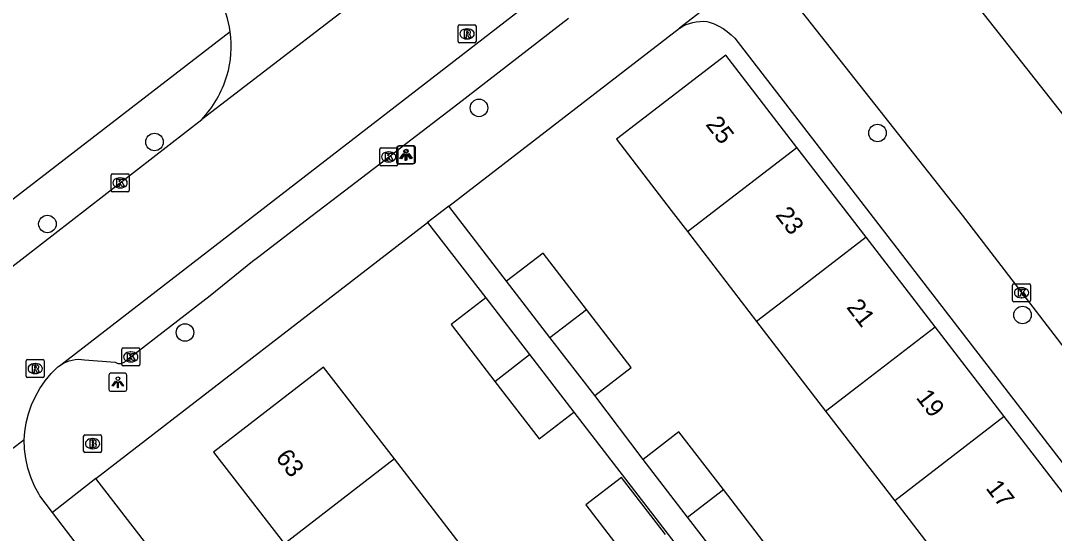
# Model space of a CAD drawing. Extents: x 159222 to 160346, y 381249 to 382166.
# Drawn here: x 159667.6 to 159725.2, y 381534.9 to 381563.4 of the extents above; entities that cross this region are included whole.
import ezdxf

# ---------------------------------------------------------------- set-up
doc = ezdxf.new("R2010")
doc.units = 0
for name, color, linetype in [('IMGEO_Boom', 7, 'Continuous'), ('IMGEO_Brandkraan', 7, 'Continuous'), ('IMGEO_Kolk', 7, 'Continuous'), ('IMGEO_Lichtpunt', 7, 'Continuous'), ('IMGEO_Pand', 7, 'Continuous'), ('IMGEO_Pand_nummerreeks', 7, 'Continuous'), ('IMGEO_Parkeervlak_gesloten', 7, 'Continuous'), ('IMGEO_Parkeervlak_open', 7, 'Continuous'), ('IMGEO_Rijbaan_lokaal_gesloten', 7, 'Continuous'), ('IMGEO_Rijbaan_lokaal_open', 7, 'Continuous'), ('IMGEO_Rioolput', 7, 'Continuous'), ('IMGEO_Voetpad_open', 7, 'Continuous')]:
    doc.layers.add(name, color=color, linetype=linetype)

msp = doc.modelspace()

# ---------------------------------------------------------------- linework, layer by layer
at = {"layer": 'IMGEO_Boom'}
for centre in [(159693.182, 381558.578), (159715.39, 381557.179), (159675.097, 381556.679), (159669.131, 381552.108), (159723.476, 381547.034), (159676.795, 381546.06)]:
    msp.add_circle(centre, 0.489, dxfattribs=at)
at = {"layer": 'IMGEO_Brandkraan'}
for p, q in [((159671.147, 381539.436), (159671.147, 381540.288)), ((159671.222, 381540.362), (159672.074, 381540.362)), ((159671.635, 381540.142), (159671.66, 381540.142)), ((159672.148, 381540.288), (159672.148, 381539.436)), ((159671.658, 381539.582), (159671.633, 381539.582)), ((159672.074, 381539.362), (159671.222, 381539.362))]:
    msp.add_line(p, q, dxfattribs=at)
for points in [[(159671.147, 381539.436), (159671.147, 381540.288)], [(159671.222, 381540.362), (159672.074, 381540.362)], [(159671.495, 381540.062), (159671.495, 381539.662), (159671.708, 381539.662)], [(159671.726, 381540.062), (159671.495, 381540.062)], [(159671.674, 381539.981), (159671.62, 381539.981), (159671.62, 381539.905)], [(159672.148, 381540.288), (159672.148, 381539.436)], [(159671.62, 381539.905), (159671.673, 381539.905)], [(159671.682, 381539.829), (159671.62, 381539.829), (159671.62, 381539.748)], [(159671.62, 381539.748), (159671.682, 381539.748)], [(159672.074, 381539.362), (159671.222, 381539.362)]]:
    msp.add_lwpolyline(points, dxfattribs=at)
for centre, radius, start, end in [((159671.224, 381540.286), 0.0765, 91.55205, 178.44795), ((159671.224, 381540.286), 0.0765, 91.55205, 178.44795), ((159671.675, 381539.943), 0.0379, 267.82845, 90.93552), ((159671.73, 381539.917), 0.145, 59.4692, 91.53667), ((159671.755, 381539.964), 0.0922, 285.51372, 58.15012), ((159672.072, 381540.286), 0.0765, 1.55205, 88.44795), ((159672.072, 381540.286), 0.0765, 1.55205, 88.44795), ((159671.224, 381539.438), 0.0765, 181.55205, 268.44795), ((159671.224, 381539.438), 0.0765, 181.55205, 268.44795), ((159671.683, 381539.788), 0.0404, 269.87594, 90.50774), ((159671.714, 381539.913), 0.251, 268.66757, 293.53466), ((159671.76, 381539.772), 0.105, 301.31148, 78.98903), ((159672.072, 381539.438), 0.0765, 271.55205, 358.44795), ((159672.072, 381539.438), 0.0765, 271.55205, 358.44795)]:
    msp.add_arc(centre, radius, start, end, dxfattribs=at)
for centre, major_axis, ratio, start_param, end_param in [((159671.634, 381539.862), (-0.387, 0.002), 0.722429, 4.712389, 7.853982), ((159671.659, 381539.862), (-0.39, 0.002), 0.717154, 1.570796, 4.712389)]:
    msp.add_ellipse(centre, major_axis=major_axis, ratio=ratio, start_param=start_param, end_param=end_param, dxfattribs=at)
at = {"layer": 'IMGEO_Kolk'}
for p, q in [((159687.651, 381555.423), (159687.651, 381556.275)), ((159687.726, 381556.349), (159688.578, 381556.349)), ((159688.139, 381556.129), (159688.164, 381556.129)), ((159688.652, 381556.275), (159688.652, 381555.423)), ((159688.162, 381555.569), (159688.137, 381555.569)), ((159688.578, 381555.349), (159687.726, 381555.349)), ((159672.681, 381553.973), (159672.681, 381554.825)), ((159672.756, 381554.899), (159673.608, 381554.899)), ((159673.169, 381554.679), (159673.194, 381554.679)), ((159673.682, 381554.825), (159673.682, 381553.973)), ((159673.608, 381553.899), (159672.756, 381553.899)), ((159673.192, 381554.119), (159673.167, 381554.119)), ((159722.92, 381547.849), (159722.92, 381548.701)), ((159722.995, 381548.775), (159723.847, 381548.775)), ((159723.921, 381548.701), (159723.921, 381547.849)), ((159723.408, 381548.555), (159723.433, 381548.555)), ((159723.847, 381547.775), (159722.995, 381547.775)), ((159723.431, 381547.995), (159723.406, 381547.995)), ((159673.349, 381545.196), (159674.201, 381545.196)), ((159673.274, 381544.27), (159673.274, 381545.122)), ((159673.762, 381544.976), (159673.787, 381544.976)), ((159674.275, 381545.122), (159674.275, 381544.27)), ((159674.201, 381544.196), (159673.349, 381544.196)), ((159673.785, 381544.416), (159673.76, 381544.416))]:
    msp.add_line(p, q, dxfattribs=at)
for points in [[(159687.651, 381555.423), (159687.651, 381556.275)], [(159687.726, 381556.349), (159688.578, 381556.349)], [(159688.652, 381556.275), (159688.652, 381555.423)], [(159687.972, 381556.049), (159688.095, 381556.049), (159688.095, 381555.898), (159688.225, 381556.049), (159688.389, 381556.049), (159688.243, 381555.898), (159688.396, 381555.649), (159688.244, 381555.649), (159688.159, 381555.813), (159688.095, 381555.746), (159688.095, 381555.649), (159687.972, 381555.649), (159687.972, 381556.049)], [(159688.578, 381555.349), (159687.726, 381555.349)], [(159672.681, 381553.973), (159672.681, 381554.825)], [(159672.756, 381554.899), (159673.608, 381554.899)], [(159673.002, 381554.599), (159673.125, 381554.599), (159673.125, 381554.448), (159673.255, 381554.599), (159673.419, 381554.599), (159673.273, 381554.448), (159673.426, 381554.199), (159673.274, 381554.199), (159673.189, 381554.363), (159673.125, 381554.296), (159673.125, 381554.199), (159673.002, 381554.199), (159673.002, 381554.599)], [(159673.682, 381554.825), (159673.682, 381553.973)], [(159673.608, 381553.899), (159672.756, 381553.899)], [(159722.92, 381547.849), (159722.92, 381548.701)], [(159722.995, 381548.775), (159723.847, 381548.775)], [(159723.921, 381548.701), (159723.921, 381547.849)], [(159723.241, 381548.475), (159723.364, 381548.475), (159723.364, 381548.324), (159723.494, 381548.475), (159723.658, 381548.475), (159723.512, 381548.324), (159723.665, 381548.075), (159723.513, 381548.075), (159723.428, 381548.239), (159723.364, 381548.172), (159723.364, 381548.075), (159723.241, 381548.075), (159723.241, 381548.475)], [(159723.847, 381547.775), (159722.995, 381547.775)], [(159673.349, 381545.196), (159674.201, 381545.196)], [(159673.274, 381544.27), (159673.274, 381545.122)], [(159673.595, 381544.896), (159673.718, 381544.896), (159673.718, 381544.745), (159673.848, 381544.896), (159674.012, 381544.896), (159673.866, 381544.745), (159674.019, 381544.496), (159673.867, 381544.496), (159673.782, 381544.66), (159673.718, 381544.593), (159673.718, 381544.496), (159673.595, 381544.496), (159673.595, 381544.896)], [(159674.275, 381545.122), (159674.275, 381544.27)], [(159674.201, 381544.196), (159673.349, 381544.196)]]:
    msp.add_lwpolyline(points, dxfattribs=at)
for centre, start, end in [((159687.728, 381556.273), 91.55205, 178.44795), ((159687.728, 381556.273), 91.55205, 178.44795), ((159688.576, 381556.273), 1.55205, 88.44795), ((159688.576, 381556.273), 1.55205, 88.44795), ((159687.728, 381555.425), 181.55205, 268.44795), ((159687.728, 381555.425), 181.55205, 268.44795), ((159688.576, 381555.425), 271.55205, 358.44795), ((159688.576, 381555.425), 271.55205, 358.44795), ((159672.758, 381554.823), 91.55205, 178.44795), ((159672.758, 381554.823), 91.55205, 178.44795), ((159673.606, 381554.823), 1.55205, 88.44795), ((159673.606, 381554.823), 1.55205, 88.44795), ((159672.758, 381553.975), 181.55205, 268.44795), ((159672.758, 381553.975), 181.55205, 268.44795), ((159673.606, 381553.975), 271.55205, 358.44795), ((159673.606, 381553.975), 271.55205, 358.44795), ((159722.997, 381548.699), 91.55205, 178.44795), ((159722.997, 381548.699), 91.55205, 178.44795), ((159723.845, 381548.699), 1.55205, 88.44795), ((159723.845, 381548.699), 1.55205, 88.44795), ((159722.997, 381547.851), 181.55205, 268.44795), ((159722.997, 381547.851), 181.55205, 268.44795), ((159723.845, 381547.851), 271.55205, 358.44795), ((159723.845, 381547.851), 271.55205, 358.44795), ((159673.351, 381545.12), 91.55205, 178.44795), ((159673.351, 381545.12), 91.55205, 178.44795), ((159674.199, 381545.12), 1.55205, 88.44795), ((159674.199, 381545.12), 1.55205, 88.44795), ((159673.351, 381544.272), 181.55205, 268.44795), ((159673.351, 381544.272), 181.55205, 268.44795), ((159674.199, 381544.272), 271.55205, 358.44795), ((159674.199, 381544.272), 271.55205, 358.44795)]:
    msp.add_arc(centre, 0.0765, start, end, dxfattribs=at)
for centre, major_axis, ratio, start_param, end_param in [((159688.138, 381555.849), (-0.387, 0.002), 0.722429, 4.712389, 7.853982), ((159688.163, 381555.849), (-0.39, 0.002), 0.717154, 1.570796, 4.712389), ((159673.168, 381554.399), (-0.387, 0.002), 0.722429, 4.712389, 7.853982), ((159673.193, 381554.399), (-0.39, 0.002), 0.717154, 1.570796, 4.712389), ((159723.407, 381548.275), (-0.387, 0.002), 0.722429, 4.712389, 7.853982), ((159723.432, 381548.275), (-0.39, 0.002), 0.717154, 1.570796, 4.712389), ((159673.761, 381544.696), (-0.387, 0.002), 0.722429, 4.712389, 7.853982), ((159673.786, 381544.696), (-0.39, 0.002), 0.717154, 1.570796, 4.712389)]:
    msp.add_ellipse(centre, major_axis=major_axis, ratio=ratio, start_param=start_param, end_param=end_param, dxfattribs=at)
at = {"layer": 'IMGEO_Lichtpunt'}
for p, q in [((159688.588, 381556.357), (159688.588, 381555.55)), ((159688.588, 381556.357), (159688.588, 381555.55)), ((159688.642, 381556.374), (159688.642, 381555.567)), ((159688.642, 381556.374), (159688.642, 381555.567)), ((159689.49, 381556.452), (159688.682, 381556.452)), ((159689.49, 381556.452), (159688.682, 381556.452)), ((159689.544, 381556.469), (159688.736, 381556.469)), ((159689.544, 381556.469), (159688.736, 381556.469)), ((159689.584, 381555.55), (159689.584, 381556.357)), ((159689.584, 381555.55), (159689.584, 381556.357)), ((159689.638, 381555.567), (159689.638, 381556.374)), ((159689.638, 381555.567), (159689.638, 381556.374)), ((159688.682, 381555.456), (159689.49, 381555.456)), ((159688.682, 381555.456), (159689.49, 381555.456)), ((159688.736, 381555.473), (159689.544, 381555.473)), ((159688.736, 381555.473), (159689.544, 381555.473)), ((159672.559, 381543.688), (159672.559, 381542.881)), ((159672.559, 381543.688), (159672.559, 381542.881)), ((159673.461, 381543.783), (159672.653, 381543.783)), ((159673.461, 381543.783), (159672.653, 381543.783)), ((159673.555, 381542.881), (159673.555, 381543.688)), ((159673.555, 381542.881), (159673.555, 381543.688)), ((159672.653, 381542.787), (159673.461, 381542.787)), ((159672.653, 381542.787), (159673.461, 381542.787))]:
    msp.add_line(p, q, dxfattribs=at)
for points in [[(159688.962, 381556.021), (159689.001, 381555.993), (159688.813, 381555.731), (159688.775, 381555.758), (159688.962, 381556.021)], [(159689.016, 381556.038), (159689.055, 381556.01), (159688.867, 381555.748), (159688.829, 381555.775), (159689.016, 381556.038)], [(159689.064, 381555.973), (159689.111, 381555.973), (159689.111, 381555.651), (159689.064, 381555.651), (159689.064, 381555.973)], [(159689.118, 381555.99), (159689.165, 381555.99), (159689.165, 381555.668), (159689.118, 381555.668), (159689.118, 381555.99)], [(159689.174, 381555.993), (159689.212, 381556.02), (159689.399, 381555.758), (159689.36, 381555.73), (159689.174, 381555.993)], [(159689.228, 381556.01), (159689.266, 381556.037), (159689.453, 381555.775), (159689.414, 381555.747), (159689.228, 381556.01)], [(159672.933, 381543.352), (159672.972, 381543.324), (159672.784, 381543.062), (159672.746, 381543.089), (159672.933, 381543.352)], [(159673.035, 381543.304), (159673.082, 381543.304), (159673.082, 381542.982), (159673.035, 381542.982), (159673.035, 381543.304)], [(159673.145, 381543.324), (159673.183, 381543.351), (159673.37, 381543.089), (159673.331, 381543.061), (159673.145, 381543.324)]]:
    msp.add_lwpolyline(points, dxfattribs=at)
for centre in [(159689.087, 381556.155), (159689.141, 381556.172), (159673.058, 381543.486)]:
    msp.add_circle(centre, 0.0994, dxfattribs=at)
for centre, start, end in [((159688.682, 381556.357), 90, 180), ((159688.682, 381556.357), 90, 180), ((159688.736, 381556.374), 90, 180), ((159688.736, 381556.374), 90, 180), ((159689.49, 381556.357), 0, 90), ((159689.49, 381556.357), 0, 90), ((159689.544, 381556.374), 0, 90), ((159689.544, 381556.374), 0, 90), ((159688.682, 381555.55), 180, 270), ((159688.682, 381555.55), 180, 270), ((159688.736, 381555.567), 180, 270), ((159688.736, 381555.567), 180, 270), ((159689.49, 381555.55), 270, 0), ((159689.49, 381555.55), 270, 360), ((159689.544, 381555.567), 270, 0), ((159689.544, 381555.567), 270, 360), ((159672.653, 381543.688), 90, 180), ((159672.653, 381543.688), 90, 180), ((159673.461, 381543.688), 0, 90), ((159673.461, 381543.688), 0, 90), ((159672.653, 381542.881), 180, 270), ((159672.653, 381542.881), 180, 270), ((159673.461, 381542.881), 270, 0), ((159673.461, 381542.881), 270, 360)]:
    msp.add_arc(centre, 0.0946, start, end, dxfattribs=at)
at = {"layer": 'IMGEO_Pand'}
for points in [[(159710.897, 381556.378), (159706.936, 381561.522), (159700.838, 381556.828), (159703.888, 381552.866), (159704.8, 381551.682)], [(159704.8, 381551.682), (159706.662, 381553.116), (159710.897, 381556.378)], [(159714.753, 381551.369), (159710.897, 381556.378)], [(159704.8, 381551.682), (159708.656, 381546.673)], [(159714.753, 381551.369), (159710.712, 381548.257), (159708.656, 381546.673)], [(159718.598, 381546.376), (159714.753, 381551.369)], [(159699.173, 381547.347), (159696.755, 381550.488), (159694.72, 381548.92)], [(159697.138, 381545.78), (159694.72, 381548.92)], [(159693.561, 381547.992), (159691.628, 381546.503), (159694.069, 381543.333)], [(159693.561, 381547.992), (159696, 381544.824)], [(159697.138, 381545.78), (159699.173, 381547.347)], [(159699.634, 381542.538), (159701.669, 381544.105), (159699.173, 381547.347)], [(159708.656, 381546.673), (159712.5, 381541.681)], [(159712.5, 381541.681), (159714.494, 381543.216), (159718.598, 381546.376)], [(159722.448, 381541.375), (159718.598, 381546.376)], [(159699.634, 381542.538), (159697.138, 381545.78)], [(159694.069, 381543.333), (159696, 381544.824)], [(159696, 381544.824), (159698.469, 381541.618)], [(159688.475, 381539.014), (159684.526, 381544.128), (159678.385, 381539.387), (159682.335, 381534.273)], [(159694.069, 381543.333), (159696.536, 381540.13), (159698.469, 381541.618)], [(159712.5, 381541.681), (159716.351, 381536.679)], [(159722.448, 381541.375), (159718.069, 381538.002), (159716.351, 381536.679)], [(159726.383, 381536.264), (159722.448, 381541.375)], [(159706.805, 381537.297), (159704.326, 381540.518), (159702.33, 381538.982)], [(159688.475, 381539.014), (159682.335, 381534.273)], [(159692.326, 381534.026), (159688.475, 381539.014)], [(159704.809, 381535.761), (159702.33, 381538.982)], [(159703.58, 381534.795), (159701.131, 381537.978), (159699.144, 381536.448), (159701.596, 381533.263)], [(159704.809, 381535.761), (159706.805, 381537.297)], [(159707.246, 381532.595), (159709.242, 381534.132), (159706.805, 381537.297)], [(159716.351, 381536.679), (159720.285, 381531.57), (159722.649, 381533.39), (159724.651, 381530.79)], [(159707.246, 381532.595), (159704.809, 381535.761)]]:
    msp.add_lwpolyline(points, dxfattribs=at)
at = {"layer": 'IMGEO_Parkeervlak_gesloten'}
msp.add_lwpolyline([(159669.88, 381544.26), (159670.03, 381544.346), (159670.186, 381544.419), (159670.349, 381544.477), (159670.516, 381544.521), (159670.686, 381544.55), (159670.858, 381544.563), (159671.031, 381544.561), (159671.203, 381544.543), (159672.899, 381544.402), (159672.939, 381544.381), (159672.98, 381544.363), (159673.023, 381544.349), (159673.067, 381544.339), (159673.112, 381544.333), (159673.157, 381544.331), (159673.202, 381544.333), (159673.247, 381544.339), (159673.291, 381544.349), (159673.334, 381544.363), (159673.375, 381544.381), (159673.415, 381544.402), (159673.453, 381544.427), (159673.488, 381544.455), (159673.521, 381544.486), (159673.551, 381544.52), (159673.577, 381544.557), (159673.587, 381544.572), (159673.774, 381544.696), (159678.199, 381548.116), (159680.567, 381550.036), (159680.833, 381550.24), (159683.804, 381552.517), (159684.983, 381553.422), (159687.963, 381555.706), (159689.149, 381556.615), (159691.999, 381558.814), (159698.177, 381563.581)], dxfattribs=at)
at = {"layer": 'IMGEO_Parkeervlak_open'}
for points in [[(159691.497, 381553.096), (159704.352, 381563.016)], [(159671.829, 381537.917), (159690.322, 381552.189)]]:
    msp.add_lwpolyline(points, dxfattribs=at)
at = {"layer": 'IMGEO_Rijbaan_lokaal_gesloten'}
for points in [[(159714.692, 381572.442), (159714.959, 381572.017), (159715.125, 381571.791), (159716.782, 381569.632), (159717.739, 381568.362), (159728.347, 381554.892), (159735.349, 381545.855)], [(159669.88, 381544.26), (159701.586, 381568.776)], [(159689.155, 381566.722), (159677.732, 381557.93)], [(159709.042, 381566.641), (159710.036, 381565.36), (159711.418, 381563.617), (159720.102, 381552.591), (159728.968, 381541.067)], [(159667.146, 381549.71), (159669.544, 381551.57), (159677.732, 381557.93)], [(159667.838, 381540.098), (159667.87, 381540.518), (159667.951, 381541.029), (159668.078, 381541.532), (159668.248, 381542.021), (159668.462, 381542.493), (159668.717, 381542.944), (159669.011, 381543.37), (159669.343, 381543.769), (159669.708, 381544.136), (159669.739, 381544.16), (159669.88, 381544.26)], [(159661.541, 381535.255), (159667.838, 381540.098)]]:
    msp.add_lwpolyline(points, dxfattribs=at)
at = {"layer": 'IMGEO_Rijbaan_lokaal_open'}
for points in [[(159669.416, 381536.026), (159668.715, 381536.948), (159668.671, 381537.022), (159668.419, 381537.496), (159668.21, 381537.992), (159668.047, 381538.503), (159667.93, 381539.028), (159667.86, 381539.561), (159667.838, 381540.098)], [(159672.284, 381532.256), (159669.416, 381536.026)]]:
    msp.add_lwpolyline(points, dxfattribs=at)
for centre, radius, start, end in [((159673.31, 381562.003), 6.054, 7.73808, 46.1132), ((159673.592, 381561.987), 5.777, 343.74134, 8.26708), ((159673.119, 381562.213), 6.294, 317.12178, 342.97459)]:
    msp.add_arc(centre, radius, start, end, dxfattribs=at)
at = {"layer": 'IMGEO_Rioolput'}
for p, q in [((159692.018, 381562.279), (159692.018, 381563.131)), ((159692.093, 381563.205), (159692.945, 381563.205)), ((159693.019, 381563.131), (159693.019, 381562.279)), ((159692.529, 381562.425), (159692.504, 381562.425)), ((159692.506, 381562.985), (159692.531, 381562.985)), ((159692.945, 381562.205), (159692.093, 381562.205)), ((159667.951, 381543.619), (159667.951, 381544.471)), ((159668.026, 381544.545), (159668.878, 381544.545)), ((159668.439, 381544.325), (159668.464, 381544.325)), ((159668.952, 381544.471), (159668.952, 381543.619)), ((159668.878, 381543.545), (159668.026, 381543.545)), ((159668.462, 381543.765), (159668.437, 381543.765))]:
    msp.add_line(p, q, dxfattribs=at)
for points in [[(159692.018, 381562.279), (159692.018, 381563.131)], [(159692.093, 381563.205), (159692.945, 381563.205)], [(159693.019, 381563.131), (159693.019, 381562.279)], [(159692.607, 381562.903), (159692.355, 381562.905), (159692.355, 381562.505)], [(159692.355, 381562.505), (159692.479, 381562.505), (159692.479, 381562.667), (159692.49, 381562.667)], [(159692.533, 381562.824), (159692.479, 381562.824), (159692.479, 381562.743)], [(159692.479, 381562.743), (159692.531, 381562.743)], [(159692.537, 381562.638), (159692.608, 381562.505), (159692.748, 381562.505), (159692.683, 381562.631)], [(159692.945, 381562.205), (159692.093, 381562.205)], [(159667.951, 381543.619), (159667.951, 381544.471)], [(159668.026, 381544.545), (159668.878, 381544.545)], [(159668.54, 381544.243), (159668.288, 381544.245), (159668.288, 381543.845)], [(159668.288, 381543.845), (159668.412, 381543.845), (159668.412, 381544.007), (159668.423, 381544.007)], [(159668.466, 381544.164), (159668.412, 381544.164), (159668.412, 381544.083)], [(159668.412, 381544.083), (159668.464, 381544.083)], [(159668.952, 381544.471), (159668.952, 381543.619)], [(159668.878, 381543.545), (159668.026, 381543.545)], [(159668.47, 381543.978), (159668.541, 381543.845), (159668.681, 381543.845), (159668.616, 381543.971)]]:
    msp.add_lwpolyline(points, dxfattribs=at)
for centre, radius, start, end in [((159692.095, 381563.129), 0.0765, 91.55205, 178.44795), ((159692.095, 381563.129), 0.0765, 91.55205, 178.44795), ((159692.943, 381563.129), 0.0765, 1.55205, 88.44795), ((159692.943, 381563.129), 0.0765, 1.55205, 88.44795), ((159692.489, 381562.614), 0.0533, 26.02933, 88.69889), ((159692.515, 381562.932), 0.19, 274.7715, 282.96867), ((159692.539, 381562.728), 0.0964, 77.00612, 93.18647), ((159692.553, 381562.785), 0.0378, 276.66336, 79.67722), ((159692.606, 381562.793), 0.109, 350.36119, 89.41601), ((159692.604, 381562.793), 0.112, 277.58423, 350.98172), ((159692.588, 381562.578), 0.108, 29.51342, 73.79051), ((159692.095, 381562.281), 0.0765, 181.55205, 268.44795), ((159692.095, 381562.281), 0.0765, 181.55205, 268.44795), ((159692.943, 381562.281), 0.0765, 271.55205, 358.44795), ((159692.943, 381562.281), 0.0765, 271.55205, 358.44795), ((159668.028, 381544.469), 0.0765, 91.55205, 178.44795), ((159668.028, 381544.469), 0.0765, 91.55205, 178.44795), ((159668.422, 381543.954), 0.0533, 26.02933, 88.69889), ((159668.448, 381544.272), 0.19, 274.7715, 282.96867), ((159668.472, 381544.068), 0.0964, 77.00612, 93.18647), ((159668.486, 381544.125), 0.0378, 276.66336, 79.67722), ((159668.539, 381544.133), 0.109, 350.36119, 89.41601), ((159668.537, 381544.133), 0.112, 277.58423, 350.98172), ((159668.521, 381543.918), 0.108, 29.51342, 73.79051), ((159668.876, 381544.469), 0.0765, 1.55205, 88.44795), ((159668.876, 381544.469), 0.0765, 1.55205, 88.44795), ((159668.028, 381543.621), 0.0765, 181.55205, 268.44795), ((159668.028, 381543.621), 0.0765, 181.55205, 268.44795), ((159668.876, 381543.621), 0.0765, 271.55205, 358.44795), ((159668.876, 381543.621), 0.0765, 271.55205, 358.44795)]:
    msp.add_arc(centre, radius, start, end, dxfattribs=at)
for centre, major_axis, ratio, start_param, end_param in [((159692.505, 381562.705), (-0.387, 0.002), 0.722429, 4.712389, 7.853982), ((159692.53, 381562.705), (-0.39, 0.002), 0.717154, 1.570796, 4.712389), ((159668.438, 381544.045), (-0.387, 0.002), 0.722429, 4.712389, 7.853982), ((159668.463, 381544.045), (-0.39, 0.002), 0.717154, 1.570796, 4.712389)]:
    msp.add_ellipse(centre, major_axis=major_axis, ratio=ratio, start_param=start_param, end_param=end_param, dxfattribs=at)
at = {"layer": 'IMGEO_Voetpad_open'}
for points in [[(159709.042, 381566.641), (159704.352, 381563.016)], [(159704.352, 381563.016), (159704.376, 381563.032), (159704.545, 381563.135), (159704.722, 381563.222), (159704.907, 381563.292), (159705.097, 381563.346), (159705.291, 381563.383), (159705.488, 381563.402), (159705.685, 381563.404), (159705.882, 381563.388), (159706.013, 381563.352), (159706.282, 381563.259), (159706.541, 381563.142), (159706.788, 381563.002), (159707.022, 381562.841), (159707.241, 381562.66), (159707.443, 381562.46), (159727.181, 381536.865), (159726.383, 381536.264)], [(159679.309, 381562.818), (159662.979, 381550.231), (159658.33, 381554.491), (159661.529, 381557.926), (159662.123, 381557.38), (159662.858, 381558.237)], [(159691.497, 381553.096), (159690.322, 381552.189)], [(159694.72, 381548.92), (159691.497, 381553.096)], [(159690.322, 381552.189), (159693.561, 381547.992)], [(159702.33, 381538.982), (159699.634, 381542.538)], [(159698.469, 381541.618), (159716.614, 381518.072)], [(159671.829, 381537.917), (159669.416, 381536.026)], [(159693.37, 381510.017), (159671.829, 381537.917)]]:
    msp.add_lwpolyline(points, dxfattribs=at)

# ---------------------------------------------------------------- texts
at = {"layer": 'IMGEO_Pand_nummerreeks'}
for s, rotation, p in [('25', 307.59391, (159705.778, 381557.649)), ('23', 307.59391, (159709.667, 381552.597)), ('21', 307.59391, (159713.626, 381547.457)), ('19', 307.59391, (159717.502, 381542.422)), ('63', 307.67852, (159681.807, 381539.079)), ('17', 307.59391, (159721.391, 381537.371))]:
    msp.add_text(s, height=1, rotation=rotation, dxfattribs=at).set_placement(p)

doc.saveas('drawing.dxf')
